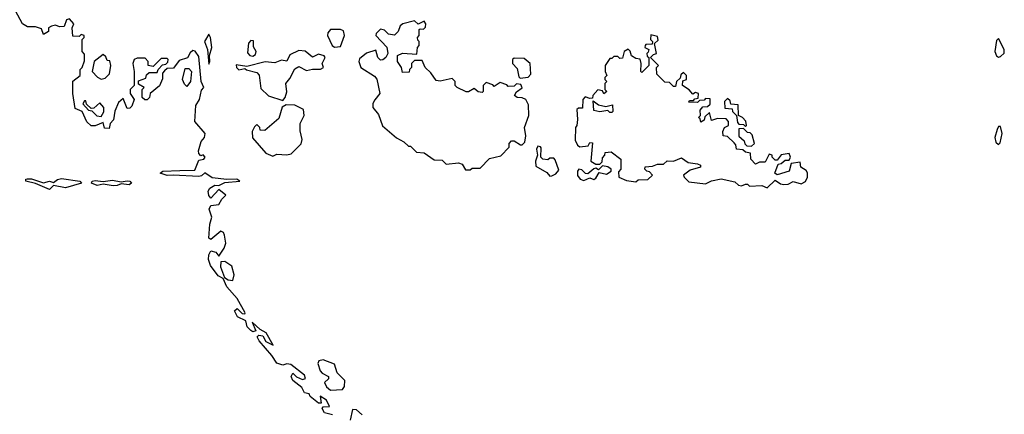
# Model space of a CAD drawing. Extents: x 1980017 to 2252640, y 74400 to 266395.
# Tile 343 of 388: x 2187146 to 2192083, y 211306 to 213285. Entities that reach past the tile are written whole.
import ezdxf

# ---------------------------------------------------------------- set-up
doc = ezdxf.new("R2010")
doc.units = 0

msp = doc.modelspace()

# ---------------------------------------------------------------- linework, layer by layer
at = {"layer": '0CON20XD'}
for points in [[(2187483.3, 212773.3), (2187460, 212825), (2187425, 212840), (2187412.5, 212915), (2187413, 212977), (2187450, 213005), (2187450, 213035), (2187460, 213045), (2187471.7, 213078.3), (2187471.7, 213111.7), (2187460, 213125), (2187460, 213185), (2187470, 213195), (2187470, 213205), (2187455, 213210), (2187445, 213200), (2187411.7, 213201.7), (2187410, 213245), (2187417.5, 213265), (2187395, 213290), (2187380, 213285), (2187368.3, 213251.7), (2187345, 213250), (2187325, 213257.5), (2187305, 213252.5), (2187290, 213245), (2187290, 213225), (2187265, 213210), (2187255, 213240), (2187225, 213250), (2187185, 213250), (2187160, 213265), (2187125, 213330)], [(2189381.7, 212531.7), (2189405, 212532.5), (2189415, 212540), (2189455, 212540), (2189501.7, 212588.3), (2189558.3, 212601.7), (2189600, 212645), (2189600, 212665), (2189613, 212677), (2189625, 212677.5), (2189657, 212657), (2189665, 212656.7), (2189678.7, 212671.3), (2189683.4, 212703.4), (2189676.7, 212745), (2189699.2, 212805), (2189697.9, 212857.9), (2189684.1, 212884.1), (2189665, 212893.8), (2189640, 212895), (2189627.5, 212905), (2189637, 212923), (2189666.1, 212943.9), (2189659.3, 212959.3), (2189637, 212963), (2189625, 212952.5), (2189595, 212950), (2189588.3, 212958.3), (2189555, 212970), (2189525, 212950), (2189518.3, 212958.3), (2189485, 212970), (2189470, 212955), (2189470, 212925), (2189465, 212920), (2189445, 212922.5), (2189425, 212940), (2189397, 212923), (2189385, 212922.5), (2189340, 212945), (2189330, 212955), (2189330, 212975), (2189315, 212990), (2189255, 212977.5), (2189235, 212980), (2189208.3, 213018.3), (2189180, 213045), (2189165, 213080), (2189125, 213080), (2189110, 213065), (2189110, 213045), (2189100, 213035), (2189098.3, 213021.7), (2189065, 213020), (2189060, 213045), (2189040, 213075), (2189040, 213105), (2189065, 213117.5), (2189138.3, 213111.7), (2189140, 213145), (2189150, 213155), (2189150, 213175), (2189141.7, 213181.7), (2189140, 213195), (2189150, 213205), (2189150, 213235), (2189155, 213240), (2189171.7, 213238.3), (2189181.7, 213248.3), (2189182.5, 213265), (2189175, 213277.5), (2189145, 213262.5), (2189125, 213280), (2189067.5, 213265), (2189053.8, 213255), (2189043.3, 213225), (2189025, 213207.5), (2188995, 213212.5), (2188975, 213232.5), (2188955, 213236.7), (2188933.9, 213216.1), (2188932.5, 213205), (2188987, 213147), (2188992.5, 213115), (2188982.5, 213095), (2188967, 213083), (2188955, 213082.5), (2188942.5, 213095), (2188931.7, 213131.7), (2188885, 213116.7), (2188850.4, 213089.5), (2188846.2, 213075), (2188856.1, 213046.1), (2188925, 213002.5), (2188936.4, 212986.4), (2188952.5, 212915), (2188926.4, 212883.6), (2188917.5, 212865), (2188917.5, 212845), (2188945, 212810), (2188965, 212752.5), (2189035, 212692.5), (2189073, 212673), (2189095, 212650), (2189105, 212650), (2189135, 212620), (2189175, 212617.5), (2189225, 212582.5), (2189265, 212580), (2189285, 212560), (2189347, 212567), (2189365, 212560), (2189381.7, 212531.7)], [(2188095, 213062.5), (2188100, 213075), (2188097.5, 213105), (2188110, 213145), (2188103.3, 213195), (2188095, 213212.5), (2188073.3, 213175), (2188088, 213135), (2188095, 213062.5)], [(2188725, 213146.7), (2188755, 213150), (2188774, 213205), (2188769.2, 213229.2), (2188755, 213236.2), (2188705, 213236), (2188690.9, 213219.1), (2188689.2, 213205), (2188712.5, 213155), (2188725, 213146.7)], [(2190895, 212442), (2190935, 212480), (2190961.4, 212461.4), (2190977.9, 212457.9), (2191000, 212460), (2191025, 212473.1), (2191065, 212462.5), (2191085.7, 212474.3), (2191096.7, 212495), (2191096.4, 212516.4), (2191089.3, 212529.3), (2191063.3, 212545), (2191060, 212570), (2191015, 212563.3), (2191004, 212525), (2190945, 212507.5), (2190932.5, 212515), (2190950, 212560), (2190965, 212563.3), (2190985, 212581.2), (2191005, 212580), (2191010.8, 212595), (2191005, 212613.8), (2190965, 212607.5), (2190945, 212580), (2190935, 212580), (2190920, 212595), (2190920, 212605), (2190905, 212610), (2190885, 212570), (2190855, 212570), (2190835, 212560), (2190812.5, 212585), (2190810, 212615), (2190785, 212620), (2190771.7, 212631.7), (2190740, 212635), (2190737.5, 212657.5), (2190728.3, 212668.3), (2190695, 212700), (2190673, 212703), (2190672.5, 212725), (2190680, 212745), (2190700, 212755), (2190700, 212775), (2190688.3, 212788.3), (2190645, 212790), (2190615, 212780), (2190605, 212820), (2190581.7, 212798.3), (2190578.3, 212781.7), (2190561.7, 212771.7), (2190558.3, 212788.3), (2190550, 212795), (2190560, 212805), (2190558.3, 212831.7), (2190571.7, 212848.3), (2190595, 212850), (2190608.3, 212861.7), (2190608.3, 212888.3), (2190585, 212890), (2190578.3, 212881.7), (2190555, 212880), (2190545, 212870), (2190501.7, 212871.7), (2190505, 212880), (2190525, 212880), (2190531.7, 212888.3), (2190548.3, 212891.7), (2190550, 212915), (2190535, 212920), (2190521.7, 212911.7), (2190503, 212933), (2190470, 212955), (2190471.7, 212978.3), (2190490, 212985), (2190490, 213005), (2190475, 213020), (2190461.7, 213008.3), (2190458.3, 212991.7), (2190440, 212975), (2190435, 212950), (2190425, 212950), (2190405, 212970), (2190381.7, 212971.7), (2190341.7, 213011.7), (2190340, 213045), (2190350, 213055), (2190310, 213095), (2190325, 213110), (2190340, 213115), (2190330, 213165), (2190347, 213183), (2190345, 213200), (2190311.7, 213208.3), (2190310, 213185), (2190320, 213175), (2190318.3, 213161.7), (2190285, 213160), (2190282.5, 213155), (2190280, 213145), (2190300, 213135), (2190298.3, 213121.7), (2190290, 213115), (2190291.7, 213101.7), (2190300, 213095), (2190300, 213055), (2190265, 213020), (2190260, 213025), (2190262.5, 213065), (2190257.5, 213087.5), (2190235, 213090), (2190213.6, 213103.6), (2190207.5, 213127.5), (2190197, 213137), (2190177.5, 213125), (2190168.3, 213091.7), (2190155, 213090), (2190145, 213100), (2190125, 213100), (2190115, 213090), (2190105, 213090), (2190082.5, 213055), (2190082.5, 213025), (2190090, 213005), (2190080, 212995), (2190080, 212985), (2190090, 212975), (2190080, 212965), (2190080, 212935), (2190090, 212925), (2190075, 212912.5), (2190068.3, 212928.3), (2190045, 212932.5), (2190020, 212905), (2190018.3, 212891.7), (2190005, 212890), (2189981.7, 212898.3), (2189970, 212885), (2189968.3, 212841.7), (2189948.3, 212841.7), (2189940, 212835), (2189942.5, 212785), (2189940, 212755), (2189932.5, 212745), (2189930.7, 212680.7), (2189942.5, 212655), (2189955, 212647.5), (2189997, 212653), (2190005, 212670), (2190018.3, 212668.3), (2190010, 212575), (2190035, 212560), (2190055, 212560), (2190067.5, 212572.5), (2190068.3, 212591.7), (2190080, 212605), (2190081.7, 212618.3), (2190111.7, 212621.7), (2190160, 212585), (2190160, 212535), (2190148.3, 212521.7), (2190150, 212495), (2190188.8, 212478.8), (2190235, 212472.5), (2190247.5, 212482.5), (2190295, 212483.3), (2190320, 212505), (2190305, 212522.5), (2190290, 212525), (2190280, 212535), (2190282.5, 212547.5), (2190319.3, 212550.7), (2190345, 212560), (2190375, 212560), (2190393, 212577), (2190425, 212576.2), (2190465, 212592.5), (2190498.3, 212568.3), (2190545, 212562.5), (2190560, 212555), (2190560, 212545), (2190508.8, 212531.2), (2190473.9, 212506.1), (2190477.5, 212495), (2190501.2, 212471.2), (2190585, 212461.1), (2190615, 212477.5), (2190663.6, 212486.4), (2190731.7, 212471.7), (2190750, 212455), (2190765, 212451.2), (2190785, 212460), (2190795, 212460), (2190805, 212450), (2190867, 212453), (2190895, 212442)], [(2188315, 213102.5), (2188329.3, 213110.7), (2188332.5, 213125), (2188318.3, 213148.3), (2188318.3, 213178.3), (2188305, 213180), (2188293, 213167), (2188288.3, 213118.3), (2188300, 213105), (2188315, 213102.5)], [(2192055, 213097.5), (2192065, 213100), (2192082.5, 213117.5), (2192083.3, 213135), (2192055, 213190), (2192045, 213180), (2192036, 213125), (2192045, 213103.3), (2192055, 213097.5)], [(2188714.1, 211304.1), (2188674.2, 211314.2), (2188663.3, 211335), (2188667, 211343), (2188700, 211345), (2188685, 211376.7), (2188653, 211397), (2188657.5, 211362.5), (2188645, 211362.5), (2188602.5, 211395), (2188598.3, 211408.3), (2188575, 211413.3), (2188560, 211440), (2188516.2, 211475), (2188506.7, 211495), (2188515, 211512.5), (2188533.9, 211493.9), (2188565, 211480), (2188580, 211485), (2188575, 211502.5), (2188505, 211556.7), (2188485, 211560), (2188465, 211553.3), (2188435, 211563.3), (2188411.1, 211601.1), (2188346.7, 211675), (2188337.5, 211695), (2188345, 211702.5), (2188365, 211700), (2188380.7, 211670.7), (2188417.5, 211652.5), (2188382.5, 211715), (2188351.2, 211731.2), (2188311.7, 211768.3), (2188330, 211725), (2188315, 211720), (2188305, 211726.7), (2188286.2, 211745), (2188280, 211775), (2188238.8, 211795), (2188223.1, 211825), (2188236.1, 211836.1), (2188261.7, 211811.7), (2188275, 211810), (2188276.7, 211815), (2188236.2, 211886.2), (2188184.7, 211944.7), (2188167, 211987), (2188141.3, 212001.3), (2188102.2, 212052.2), (2188093, 212083), (2188093.8, 212106.2), (2188105, 212125.8), (2188129.7, 212119.7), (2188145, 212100), (2188170.7, 212139.3), (2188180, 212165), (2188173.3, 212205), (2188167.5, 212217.5), (2188155, 212223.8), (2188105, 212183.3), (2188095, 212190), (2188099.8, 212260.2), (2188109.2, 212295), (2188096, 212335), (2188105, 212353.3), (2188145, 212357.5), (2188160, 212385), (2188180, 212405), (2188145, 212433.3), (2188105, 212390), (2188094.1, 212404.1), (2188091.2, 212425), (2188100, 212440), (2188124.3, 212455.7), (2188145, 212453.3), (2188175, 212469.2), (2188250, 212475), (2188235.4, 212485.4), (2188185, 212483.8), (2188111.5, 212491.5), (2188075, 212516.7), (2188058.3, 212501.7), (2188045, 212498.2), (2187915, 212506.2), (2187885, 212503.1), (2187850, 212515), (2187864.1, 212525.9), (2187948.3, 212528.3), (2188025, 212530), (2188045, 212580), (2188070, 212585), (2188076.2, 212595), (2188066.7, 212606.7), (2188055, 212602.5), (2188045, 212613.3), (2188042.9, 212627.1), (2188056.1, 212673.9), (2188073.3, 212695), (2188076.7, 212715), (2188024.1, 212774.1), (2188029.2, 212855), (2188047.5, 212885), (2188058.5, 212931.5), (2188070, 212945), (2188055.4, 212975), (2188045, 213100), (2188026.7, 213126.7), (2188015, 213130), (2188000.7, 213119.3), (2187986.7, 213093.3), (2187945, 213080), (2187917.5, 213042.5), (2187885, 213040), (2187871.7, 213028.3), (2187862.5, 213017.5), (2187861.7, 212988.3), (2187847, 212953), (2187800, 212915), (2187797.5, 212895), (2187785, 212882.5), (2187773, 212883), (2187760, 212895), (2187760, 212935), (2187770, 212945), (2187741.7, 212961.7), (2187741.7, 212978.3), (2187778.3, 212991.7), (2187781.7, 213008.3), (2187795, 213020), (2187835, 213020), (2187840, 213035), (2187861.7, 213058.3), (2187878.3, 213061.7), (2187888.3, 213071.7), (2187890, 213085), (2187885, 213090), (2187855, 213090), (2187815, 213050), (2187790, 213055), (2187790, 213075), (2187775, 213092.5), (2187735, 213092.5), (2187720, 213085), (2187713.3, 213065), (2187720, 213025), (2187720, 212955), (2187700, 212935), (2187700, 212915), (2187720, 212885), (2187708.3, 212851.7), (2187698.3, 212841.7), (2187685, 212840), (2187665, 212890), (2187640.7, 212869.3), (2187623, 212827), (2187617, 212783), (2187600, 212765), (2187595, 212740), (2187571.7, 212741.7), (2187565, 212770), (2187525, 212753.3), (2187505, 212752.5), (2187483.3, 212773.3)], [(2187555, 212987.5), (2187575, 212992.5), (2187597, 213013), (2187602.5, 213055), (2187598.3, 213078.3), (2187585, 213080), (2187578.3, 213098.3), (2187565, 213110), (2187520, 213075), (2187510, 213025), (2187536.7, 212996.7), (2187555, 212987.5)], [(2188465, 212880), (2188477.5, 212895), (2188486.4, 212923.6), (2188480, 212965), (2188500.7, 212989.3), (2188525, 213039.2), (2188545, 213050), (2188585, 213030), (2188615, 213037.5), (2188655, 213036.7), (2188670, 213045), (2188663.3, 213065), (2188677.5, 213095), (2188673, 213103), (2188645, 213112.5), (2188615, 213097.5), (2188577, 213127), (2188545, 213130), (2188500.7, 213109.3), (2188485, 213077.5), (2188458.3, 213081.7), (2188425, 213068.8), (2188377, 213073), (2188285, 213050), (2188231.7, 213058.3), (2188232.5, 213045), (2188245, 213033.3), (2188275, 213040), (2188283, 213033), (2188335, 213020), (2188346.4, 213006.4), (2188355, 212940), (2188393, 212903), (2188465, 212880)], [(2189655, 212992.5), (2189695, 212996.7), (2189708.8, 213011.2), (2189706, 213066), (2189675, 213091.2), (2189625, 213092.5), (2189617.5, 213085), (2189616.7, 213065), (2189640.7, 213040.7), (2189648.3, 212998.3), (2189655, 212992.5)], [(2187985, 212950), (2187971.7, 212961.7), (2187962.5, 212985), (2187975, 213040), (2187995, 213040), (2188007.5, 213025), (2188002.5, 212975), (2187985, 212950)], [(2187555, 212800), (2187567.5, 212822.5), (2187567.5, 212845), (2187548.3, 212868.3), (2187518.3, 212841.7), (2187505, 212840), (2187481.7, 212861.7), (2187478.3, 212878.3), (2187471.7, 212878.3), (2187463, 212863), (2187491.7, 212831.7), (2187508.3, 212828.3), (2187533, 212803), (2187555, 212800)], [(2188415, 212600), (2188435, 212610), (2188485, 212607.5), (2188507, 212613), (2188557, 212663), (2188562.5, 212685), (2188553, 212727), (2188552.5, 212765), (2188572.5, 212805), (2188570, 212835), (2188526.4, 212856.4), (2188482.5, 212857.5), (2188463, 212847), (2188445, 212790), (2188375, 212730), (2188351.7, 212731.7), (2188350, 212745), (2188335, 212760), (2188323, 212747), (2188312.5, 212725), (2188313, 212693), (2188380, 212615), (2188415, 212600)], [(2190115, 212820), (2190105, 212820), (2190095, 212830), (2190055, 212822.5), (2190025, 212830), (2190021.7, 212878.3), (2190048.3, 212858.3), (2190085, 212850), (2190118.3, 212858.3), (2190120, 212825), (2190115, 212820)], [(2190785, 212750), (2190790, 212755), (2190787, 212777), (2190770, 212795), (2190750, 212805), (2190748.3, 212858.3), (2190711.7, 212861.7), (2190708.3, 212878.3), (2190695, 212890), (2190680, 212875), (2190681.7, 212841.7), (2190718.3, 212838.3), (2190720, 212825), (2190740, 212805), (2190745, 212770), (2190751.7, 212761.7), (2190775, 212760), (2190785, 212750)], [(2192055, 212660), (2192063.3, 212666.7), (2192073.3, 212715), (2192065, 212750), (2192055, 212750), (2192046.7, 212735), (2192036.2, 212695), (2192040.3, 212670.3), (2192055, 212660)], [(2190815, 212650), (2190830, 212665), (2190818.3, 212708.3), (2190808.3, 212718.3), (2190795, 212720), (2190775, 212740), (2190751.7, 212738.3), (2190751.7, 212701.7), (2190778.3, 212678.3), (2190781.7, 212661.7), (2190791.7, 212651.7), (2190815, 212650)], [(2189805, 212500), (2189815, 212502.5), (2189835, 212512.5), (2189849.3, 212530.7), (2189831.7, 212581.7), (2189825, 212590), (2189805, 212590), (2189795, 212582.5), (2189770, 212585), (2189760, 212595), (2189761.7, 212641.7), (2189758.3, 212648.3), (2189745, 212650), (2189737.5, 212635), (2189743.3, 212605), (2189732.5, 212575), (2189735, 212550), (2189788.8, 212518.8), (2189805, 212500)], [(2189975, 212478), (2190005, 212492.5), (2190025, 212484.2), (2190035, 212490), (2190051.7, 212518.3), (2190089.3, 212510.7), (2190112.5, 212525), (2190112.5, 212535), (2190095, 212547.5), (2190068.3, 212551.7), (2190048.3, 212531.7), (2190035, 212540), (2190025, 212537.5), (2189995, 212512.5), (2189983.9, 212513.9), (2189965, 212532.5), (2189950, 212535), (2189942.5, 212525), (2189943.9, 212503.9), (2189956.7, 212485), (2189975, 212478)], [(2187295, 212434.3), (2187225, 212463.5), (2187176.7, 212475), (2187177.5, 212485), (2187183.6, 212486.4), (2187205, 212486.5), (2187265, 212467.5), (2187295, 212475.5), (2187315, 212468), (2187335, 212483.3), (2187355, 212488.8), (2187447.5, 212475), (2187456.7, 212465), (2187375, 212442), (2187315, 212453.3), (2187295, 212434.3)], [(2187615, 212451.9), (2187565, 212460), (2187535, 212454.3), (2187506.2, 212465), (2187510, 212475), (2187525, 212478.8), (2187565, 212473.3), (2187610.7, 212480.7), (2187655, 212472.5), (2187685, 212477.5), (2187698.8, 212475), (2187706, 212465), (2187695, 212457.5), (2187655, 212462.5), (2187635, 212454.3), (2187615, 212451.9)], [(2188215, 211977.5), (2188221.2, 212005), (2188209.2, 212049.2), (2188175, 212072.5), (2188155, 212070), (2188152.9, 212045), (2188173, 211993), (2188190.6, 211980.6), (2188215, 211977.5)], [(2188705, 211426.7), (2188765, 211430), (2188774.1, 211445.9), (2188776.7, 211475), (2188738.8, 211515), (2188725, 211557.5), (2188668.6, 211578.6), (2188646.7, 211575), (2188640.4, 211560.5), (2188652.5, 211525), (2188662.5, 211512.5), (2188693.8, 211495), (2188695, 211483.3), (2188673.9, 211466.1), (2188684.4, 211444.4), (2188705, 211426.7)], [(2188863.4, 211303.4), (2188835, 211328.8), (2188815, 211330), (2188802.5, 211277.5)]]:
    msp.add_lwpolyline(points, dxfattribs=at)

doc.saveas('drawing.dxf')
